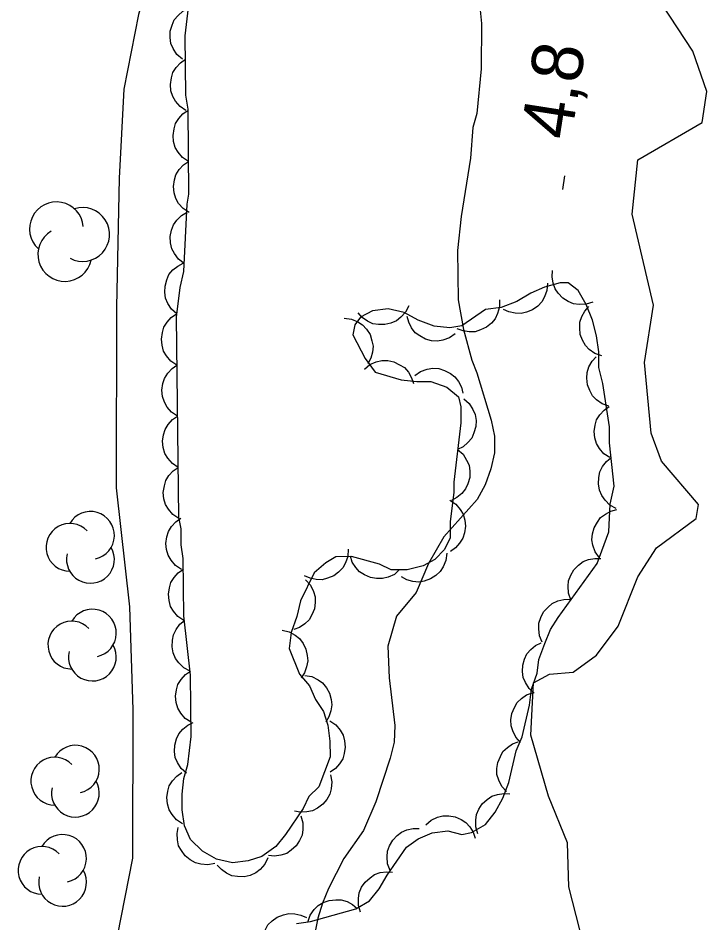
# Model space of a CAD drawing. Extents: x 282461 to 284471, y 5554090 to 5557646.
# Drawn here: x 283323 to 283363.4, y 5556563.4 to 5556616.4 of the extents above; entities that cross this region are included whole.
import ezdxf

# ---------------------------------------------------------------- set-up
doc = ezdxf.new("R2010")
doc.units = 0
for name, color, linetype in [('Niveau 2', 7, 'Continuous'), ('Niveau 22', 7, 'Continuous'), ('Niveau 3', 7, 'Continuous'), ('Niveau 44', 7, 'Continuous')]:
    doc.layers.add(name, color=color, linetype=linetype)

msp = doc.modelspace()

# ---------------------------------------------------------------- linework, layer by layer
at = {"layer": 'Niveau 2'}
for points in [[(283351.82, 5556646.65), (283352.36, 5556644.8), (283352.72, 5556643.87), (283353.19, 5556643.01), (283354.08, 5556641.74), (283354.8, 5556639.95), (283354.87, 5556639.08), (283354.19, 5556637.73), (283353.61, 5556636.91), (283352.35, 5556635.56), (283351.84, 5556634.74), (283351.56, 5556633.81), (283351.14, 5556629.92), (283350.24, 5556627.17), (283349.97, 5556625.25), (283350, 5556618.11), (283350.2, 5556616.14), (283350.17, 5556613.47), (283349.91, 5556610.85), (283349.69, 5556610.03), (283349.54, 5556608.23), (283348.99, 5556604.8), (283348.79, 5556602.82), (283348.82, 5556599.92)], [(283355.96, 5556562.96), (283355.32, 5556565.47), (283355.23, 5556568.05), (283354.12, 5556570.79), (283353.09, 5556574.37), (283353.24, 5556577.44), (283354.19, 5556577.96), (283355.58, 5556578.08), (283356.94, 5556579.06), (283358.21, 5556580.78), (283359.36, 5556583.66), (283360.46, 5556585.36), (283362.78, 5556587.08), (283362.92, 5556587.91), (283360.76, 5556590.45), (283360.15, 5556592.1), (283359.76, 5556596.25), (283360.28, 5556599.6), (283359.03, 5556604.94), (283359.37, 5556608.14), (283363.15, 5556610.32), (283363.42, 5556612.15), (283362.59, 5556614.5), (283358.99, 5556620)], [(283348.82, 5556599.92), (283349.13, 5556598.18), (283349.62, 5556596.38), (283349.92, 5556595.63), (283350.76, 5556592.85), (283350.95, 5556591.92), (283350.96, 5556590.94), (283350.74, 5556590.01), (283350.4, 5556589.07), (283349.94, 5556588.2), (283347.99, 5556586.02), (283347.08, 5556584.45), (283346.35, 5556582.75), (283345.2, 5556581.35), (283344.7, 5556579.6), (283344.78, 5556577.74), (283345.1, 5556574.95), (283345.06, 5556573.97), (283344.83, 5556573.03), (283343.99, 5556570.47), (283343.26, 5556568.78), (283342.12, 5556567.14), (283341.21, 5556565.38), (283340.87, 5556564.51), (283340.59, 5556563.63), (283340.42, 5556562.76)]]:
    msp.add_lwpolyline(points, dxfattribs=at)
at = {"layer": 'Niveau 22'}
msp.add_lwpolyline([(283334.21, 5556649.73), (283335.95, 5556642.7), (283337.44, 5556634.81), (283337.35, 5556632.6), (283336.67, 5556630.73), (283334.04, 5556626.64), (283332.31, 5556623.21), (283331.18, 5556620.52), (283330.07, 5556616.67), (283329.21, 5556612.28), (283328.92, 5556607.05), (283328.78, 5556599.49), (283328.76, 5556588.88), (283329.54, 5556581.91), (283329.73, 5556575.87), (283329.72, 5556567.15), (283328.81, 5556562.58)], dxfattribs=at)
at = {"layer": 'Niveau 3'}
msp.add_line((283354.96, 5556606.4), (283355.08, 5556607.19), dxfattribs=at)
at = {"layer": 'Niveau 44'}
for points in [[(283333.82, 5556567.56), (283333.12, 5556568.25), (283332.76, 5556569.06), (283332.63, 5556569.99), (283332.62, 5556570.91), (283332.73, 5556571.84), (283332.95, 5556572.66), (283333.16, 5556574.29), (283333.12, 5556577.89), (283332.73, 5556581.37), (283332.69, 5556584.74), (283332.57, 5556585.55), (283332.56, 5556586.48), (283332.43, 5556587.17), (283332.29, 5556598.91), (283332.51, 5556600.65), (283332.73, 5556601.58), (283332.91, 5556605.53), (283333.02, 5556606.12), (283332.97, 5556611.11), (283332.84, 5556611.92), (283332.8, 5556615.41), (283333.12, 5556618.08)], [(283332.64, 5556614.04), (283332.32, 5556614.31), (283332.1, 5556614.66), (283331.97, 5556614.96), (283331.92, 5556615.31), (283331.93, 5556615.68), (283332.04, 5556616.04), (283332.16, 5556616.35), (283332.39, 5556616.61), (283332.67, 5556616.85), (283332.99, 5556617.02)], [(283332.85, 5556611.03), (283332.5, 5556611.26), (283332.24, 5556611.57), (283332.07, 5556611.85), (283331.97, 5556612.19), (283331.94, 5556612.56), (283332, 5556612.94), (283332.08, 5556613.25), (283332.27, 5556613.55), (283332.52, 5556613.83), (283332.82, 5556614.03)], [(283333, 5556608.04), (283332.65, 5556608.27), (283332.39, 5556608.58), (283332.22, 5556608.86), (283332.12, 5556609.2), (283332.09, 5556609.57), (283332.15, 5556609.95), (283332.23, 5556610.27), (283332.43, 5556610.56), (283332.67, 5556610.84), (283332.97, 5556611.04)], [(283333.03, 5556605.04), (283332.68, 5556605.27), (283332.42, 5556605.58), (283332.25, 5556605.86), (283332.15, 5556606.2), (283332.12, 5556606.57), (283332.18, 5556606.95), (283332.26, 5556607.26), (283332.46, 5556607.56), (283332.7, 5556607.84), (283333, 5556608.04)], [(283332.75, 5556602.05), (283332.42, 5556602.3), (283332.18, 5556602.63), (283332.02, 5556602.92), (283331.94, 5556603.26), (283331.93, 5556603.63), (283332.01, 5556604.01), (283332.11, 5556604.32), (283332.32, 5556604.6), (283332.58, 5556604.86), (283332.89, 5556605.05)], [(283332.31, 5556599.09), (283332, 5556599.37), (283331.78, 5556599.71), (283331.65, 5556600.01), (283331.6, 5556600.36), (283331.62, 5556600.73), (283331.73, 5556601.1), (283331.85, 5556601.4), (283332.08, 5556601.67), (283332.37, 5556601.9), (283332.69, 5556602.07)], [(283356.73, 5556599.79), (283356.33, 5556599.66), (283355.92, 5556599.65), (283355.6, 5556599.69), (283355.27, 5556599.82), (283354.96, 5556600.02), (283354.7, 5556600.31), (283354.51, 5556600.57), (283354.39, 5556600.9), (283354.33, 5556601.27), (283354.36, 5556601.63)], [(283339.33, 5556563.32), (283340.15, 5556563.45), (283342.81, 5556564.18), (283343.62, 5556564.65), (283344.19, 5556565.36), (283344.65, 5556566.17), (283345.79, 5556567.81), (283346.48, 5556568.29), (283347.29, 5556568.64), (283348.22, 5556568.77), (283349.03, 5556568.55), (283349.61, 5556568.67), (283350.42, 5556569.14), (283350.99, 5556569.85), (283351.45, 5556570.67), (283351.79, 5556571.6), (283352.23, 5556573.46), (283352.57, 5556574.28), (283353.01, 5556576.14), (283353.12, 5556577.07), (283353.45, 5556578.01), (283353.56, 5556578.82), (283353.9, 5556579.76), (283354.24, 5556580.57), (283354.69, 5556581.27), (283356.98, 5556584.44), (283357.66, 5556586.3), (283357.75, 5556587.93), (283357.97, 5556588.98), (283357.71, 5556591.53), (283357.7, 5556592.46), (283357.32, 5556595.01), (283357.08, 5556595.94), (283357.07, 5556596.87), (283356.94, 5556597.8), (283356.7, 5556598.72), (283356.34, 5556599.65), (283355.86, 5556600.46), (283355.28, 5556600.91), (283354.81, 5556600.91), (283353.89, 5556600.66), (283353.08, 5556600.31), (283352.27, 5556599.83), (283351.34, 5556599.47), (283350.42, 5556599.35), (283349.03, 5556598.4), (283348.34, 5556598.28), (283347.41, 5556598.38), (283346.47, 5556598.72), (283345.65, 5556599.18), (283344.72, 5556599.4), (283343.79, 5556599.27), (283343.1, 5556598.91), (283342.76, 5556598.45), (283342.65, 5556597.86), (283343.36, 5556596.48), (283343.95, 5556595.67), (283345.47, 5556595.22), (283346.4, 5556595.12), (283347.21, 5556595.13), (283348.15, 5556594.79), (283348.85, 5556594.22), (283348.97, 5556593.64), (283348.98, 5556592.71), (283348.56, 5556589.22), (283348.57, 5556588.64), (283348.35, 5556586.89), (283348.36, 5556585.96), (283348.02, 5556585.26), (283347.45, 5556584.68), (283346.76, 5556584.32), (283345.83, 5556584.08), (283344.9, 5556584.07), (283344.2, 5556584.41), (283342.57, 5556584.85), (283341.64, 5556584.84), (283341.06, 5556584.49), (283340.37, 5556583.9), (283339.58, 5556582.26), (283339.36, 5556581.33), (283339.02, 5556580.4), (283338.91, 5556579.47), (283339.51, 5556577.96), (283340.1, 5556577.27), (283340.46, 5556576.46), (283340.93, 5556575.77), (283341.17, 5556574.96), (283341.3, 5556574.03), (283341.31, 5556573.11), (283340.64, 5556571.35), (283340.06, 5556570.77), (283339.72, 5556570.07), (283338.69, 5556568.54), (283338.12, 5556567.84), (283337.31, 5556567.25), (283336.5, 5556567.01), (283335.58, 5556566.88), (283334.64, 5556567.1), (283333.82, 5556567.56)], [(283354.06, 5556600.89), (283354.03, 5556600.47), (283353.89, 5556600.09), (283353.74, 5556599.8), (283353.49, 5556599.55), (283353.19, 5556599.33), (283352.83, 5556599.2), (283352.52, 5556599.11), (283352.17, 5556599.13), (283351.8, 5556599.21), (283351.48, 5556599.36)], [(283351.25, 5556599.92), (283351.25, 5556599.5), (283351.13, 5556599.11), (283351, 5556598.81), (283350.77, 5556598.54), (283350.48, 5556598.31), (283350.13, 5556598.15), (283349.82, 5556598.04), (283349.47, 5556598.04), (283349.11, 5556598.09), (283348.77, 5556598.22)], [(283345.92, 5556599.57), (283345.74, 5556599.19), (283345.46, 5556598.9), (283345.21, 5556598.69), (283344.88, 5556598.55), (283344.52, 5556598.47), (283344.14, 5556598.48), (283343.82, 5556598.52), (283343.5, 5556598.67), (283343.19, 5556598.89), (283342.95, 5556599.15)], [(283357.25, 5556596.63), (283356.85, 5556596.77), (283356.52, 5556597.01), (283356.29, 5556597.24), (283356.11, 5556597.55), (283355.99, 5556597.89), (283355.96, 5556598.28), (283355.96, 5556598.6), (283356.08, 5556598.94), (283356.25, 5556599.26), (283356.49, 5556599.53)], [(283332.32, 5556596.09), (283331.97, 5556596.32), (283331.71, 5556596.63), (283331.54, 5556596.91), (283331.45, 5556597.25), (283331.41, 5556597.62), (283331.47, 5556598), (283331.55, 5556598.31), (283331.74, 5556598.61), (283331.99, 5556598.89), (283332.29, 5556599.09)], [(283342.14, 5556598.84), (283342.56, 5556598.79), (283342.93, 5556598.63), (283343.21, 5556598.46), (283343.45, 5556598.2), (283343.65, 5556597.88), (283343.76, 5556597.52), (283343.83, 5556597.2), (283343.79, 5556596.85), (283343.69, 5556596.49), (283343.52, 5556596.17)], [(283348.65, 5556597.93), (283348.31, 5556597.68), (283347.93, 5556597.55), (283347.61, 5556597.49), (283347.26, 5556597.52), (283346.9, 5556597.61), (283346.57, 5556597.8), (283346.3, 5556597.99), (283346.09, 5556598.27), (283345.92, 5556598.6), (283345.83, 5556598.95)], [(283332.36, 5556593.09), (283332.01, 5556593.32), (283331.75, 5556593.63), (283331.58, 5556593.91), (283331.48, 5556594.25), (283331.44, 5556594.62), (283331.5, 5556595), (283331.59, 5556595.31), (283331.78, 5556595.61), (283332.03, 5556595.89), (283332.32, 5556596.09)], [(283343.32, 5556595.86), (283343.64, 5556596.12), (283344.02, 5556596.28), (283344.34, 5556596.36), (283344.69, 5556596.35), (283345.05, 5556596.28), (283345.39, 5556596.11), (283345.67, 5556595.94), (283345.9, 5556595.67), (283346.09, 5556595.35), (283346.2, 5556595.01)], [(283357.66, 5556593.67), (283357.27, 5556593.81), (283356.94, 5556594.06), (283356.71, 5556594.29), (283356.54, 5556594.59), (283356.41, 5556594.94), (283356.38, 5556595.32), (283356.39, 5556595.65), (283356.5, 5556595.98), (283356.68, 5556596.31), (283356.92, 5556596.58)], [(283346.28, 5556595.47), (283346.62, 5556595.71), (283347, 5556595.85), (283347.33, 5556595.91), (283347.68, 5556595.88), (283348.03, 5556595.78), (283348.37, 5556595.6), (283348.63, 5556595.41), (283348.84, 5556595.12), (283349.01, 5556594.79), (283349.1, 5556594.45)], [(283349.15, 5556594.11), (283349.46, 5556593.84), (283349.68, 5556593.49), (283349.82, 5556593.19), (283349.87, 5556592.84), (283349.85, 5556592.48), (283349.75, 5556592.11), (283349.62, 5556591.81), (283349.39, 5556591.54), (283349.11, 5556591.3), (283348.79, 5556591.13)], [(283357.72, 5556590.66), (283357.37, 5556590.89), (283357.11, 5556591.2), (283356.94, 5556591.48), (283356.84, 5556591.82), (283356.81, 5556592.19), (283356.87, 5556592.57), (283356.95, 5556592.88), (283357.14, 5556593.18), (283357.39, 5556593.45), (283357.69, 5556593.66)], [(283332.4, 5556590.09), (283332.05, 5556590.32), (283331.79, 5556590.63), (283331.61, 5556590.91), (283331.52, 5556591.25), (283331.48, 5556591.62), (283331.54, 5556592), (283331.62, 5556592.31), (283331.81, 5556592.61), (283332.06, 5556592.89), (283332.36, 5556593.09)], [(283348.79, 5556591.13), (283349.11, 5556590.86), (283349.32, 5556590.51), (283349.46, 5556590.21), (283349.51, 5556589.87), (283349.5, 5556589.5), (283349.39, 5556589.13), (283349.26, 5556588.83), (283349.03, 5556588.56), (283348.75, 5556588.32), (283348.43, 5556588.15)], [(283358.1, 5556587.68), (283357.73, 5556587.87), (283357.45, 5556588.16), (283357.25, 5556588.43), (283357.12, 5556588.76), (283357.06, 5556589.12), (283357.08, 5556589.5), (283357.14, 5556589.82), (283357.3, 5556590.13), (283357.52, 5556590.43), (283357.8, 5556590.66)], [(283332.43, 5556587.09), (283332.08, 5556587.32), (283331.82, 5556587.63), (283331.65, 5556587.91), (283331.55, 5556588.25), (283331.52, 5556588.62), (283331.58, 5556589), (283331.66, 5556589.31), (283331.85, 5556589.61), (283332.1, 5556589.88), (283332.4, 5556590.09)], [(283348.34, 5556588.16), (283348.68, 5556587.93), (283348.94, 5556587.62), (283349.12, 5556587.34), (283349.21, 5556587), (283349.25, 5556586.63), (283349.19, 5556586.25), (283349.1, 5556585.94), (283348.91, 5556585.64), (283348.66, 5556585.36), (283348.37, 5556585.16)], [(283357.11, 5556584.79), (283356.86, 5556585.13), (283356.73, 5556585.52), (283356.67, 5556585.84), (283356.7, 5556586.19), (283356.8, 5556586.55), (283356.99, 5556586.88), (283357.18, 5556587.14), (283357.46, 5556587.35), (283357.79, 5556587.52), (283358.14, 5556587.61)], [(283332.59, 5556584.1), (283332.24, 5556584.33), (283331.98, 5556584.64), (283331.8, 5556584.93), (283331.71, 5556585.26), (283331.67, 5556585.63), (283331.73, 5556586.01), (283331.82, 5556586.33), (283332.01, 5556586.62), (283332.26, 5556586.9), (283332.55, 5556587.1)], [(283342.37, 5556585.28), (283342.35, 5556584.86), (283342.21, 5556584.48), (283342.06, 5556584.19), (283341.81, 5556583.94), (283341.52, 5556583.72), (283341.16, 5556583.58), (283340.84, 5556583.49), (283340.49, 5556583.5), (283340.13, 5556583.58), (283339.8, 5556583.73)], [(283348.15, 5556585.05), (283348.1, 5556584.63), (283347.94, 5556584.26), (283347.77, 5556583.97), (283347.51, 5556583.74), (283347.2, 5556583.54), (283346.83, 5556583.42), (283346.52, 5556583.35), (283346.17, 5556583.39), (283345.81, 5556583.49), (283345.49, 5556583.66)], [(283345.39, 5556584.09), (283345.08, 5556583.81), (283344.71, 5556583.65), (283344.39, 5556583.56), (283344.04, 5556583.56), (283343.67, 5556583.62), (283343.32, 5556583.78), (283343.04, 5556583.95), (283342.81, 5556584.22), (283342.61, 5556584.53), (283342.5, 5556584.87)], [(283355.44, 5556582.31), (283355.3, 5556582.7), (283355.28, 5556583.11), (283355.3, 5556583.44), (283355.43, 5556583.77), (283355.62, 5556584.08), (283355.89, 5556584.35), (283356.15, 5556584.56), (283356.48, 5556584.68), (283356.84, 5556584.75), (283357.2, 5556584.74)], [(283332.73, 5556581.11), (283332.38, 5556581.34), (283332.12, 5556581.65), (283331.95, 5556581.93), (283331.86, 5556582.27), (283331.82, 5556582.64), (283331.88, 5556583.02), (283331.96, 5556583.33), (283332.15, 5556583.63), (283332.4, 5556583.9), (283332.7, 5556584.11)], [(283339.87, 5556583.49), (283340.15, 5556583.18), (283340.33, 5556582.81), (283340.43, 5556582.5), (283340.44, 5556582.15), (283340.39, 5556581.78), (283340.24, 5556581.43), (283340.08, 5556581.14), (283339.82, 5556580.9), (283339.52, 5556580.69), (283339.18, 5556580.57)], [(283353.76, 5556579.83), (283353.6, 5556580.21), (283353.55, 5556580.61), (283353.56, 5556580.95), (283353.67, 5556581.28), (283353.84, 5556581.61), (283354.1, 5556581.89), (283354.34, 5556582.11), (283354.67, 5556582.25), (283355.02, 5556582.34), (283355.38, 5556582.35)], [(283333.09, 5556578.13), (283332.72, 5556578.32), (283332.43, 5556578.61), (283332.23, 5556578.87), (283332.1, 5556579.2), (283332.03, 5556579.56), (283332.05, 5556579.94), (283332.11, 5556580.26), (283332.27, 5556580.58), (283332.49, 5556580.88), (283332.76, 5556581.11)], [(283338.49, 5556580.53), (283338.9, 5556580.44), (283339.25, 5556580.24), (283339.52, 5556580.04), (283339.72, 5556579.76), (283339.89, 5556579.43), (283339.97, 5556579.05), (283340, 5556578.73), (283339.93, 5556578.39), (283339.8, 5556578.04), (283339.6, 5556577.74)], [(283353.29, 5556576.83), (283352.98, 5556577.11), (283352.77, 5556577.46), (283352.63, 5556577.76), (283352.59, 5556578.11), (283352.61, 5556578.48), (283352.72, 5556578.84), (283352.85, 5556579.14), (283353.08, 5556579.41), (283353.37, 5556579.64), (283353.69, 5556579.8)], [(283333.15, 5556575.13), (283332.8, 5556575.36), (283332.54, 5556575.67), (283332.37, 5556575.95), (283332.27, 5556576.29), (283332.24, 5556576.66), (283332.3, 5556577.04), (283332.38, 5556577.35), (283332.57, 5556577.65), (283332.82, 5556577.93), (283333.12, 5556578.13)], [(283339.83, 5556577.88), (283340.24, 5556577.81), (283340.6, 5556577.63), (283340.87, 5556577.44), (283341.09, 5556577.16), (283341.27, 5556576.84), (283341.37, 5556576.47), (283341.41, 5556576.15), (283341.36, 5556575.8), (283341.24, 5556575.45), (283341.05, 5556575.14)], [(283352.49, 5556573.94), (283352.21, 5556574.25), (283352.03, 5556574.62), (283351.93, 5556574.93), (283351.92, 5556575.28), (283351.97, 5556575.65), (283352.12, 5556576), (283352.28, 5556576.29), (283352.54, 5556576.53), (283352.84, 5556576.74), (283353.18, 5556576.86)], [(283332.88, 5556572.15), (283332.57, 5556572.42), (283332.36, 5556572.77), (283332.22, 5556573.07), (283332.18, 5556573.42), (283332.19, 5556573.79), (283332.3, 5556574.16), (283332.43, 5556574.46), (283332.66, 5556574.72), (283332.95, 5556574.96), (283333.27, 5556575.12)], [(283341.29, 5556575.21), (283341.64, 5556574.98), (283341.9, 5556574.66), (283342.07, 5556574.38), (283342.16, 5556574.04), (283342.2, 5556573.68), (283342.14, 5556573.3), (283342.06, 5556572.98), (283341.86, 5556572.69), (283341.62, 5556572.41), (283341.32, 5556572.21)], [(283351.66, 5556571.07), (283351.38, 5556571.37), (283351.2, 5556571.74), (283351.1, 5556572.06), (283351.09, 5556572.41), (283351.15, 5556572.77), (283351.3, 5556573.13), (283351.45, 5556573.41), (283351.71, 5556573.65), (283352.02, 5556573.86), (283352.35, 5556573.99)], [(283332.64, 5556569.18), (283332.29, 5556569.41), (283332.03, 5556569.72), (283331.86, 5556570), (283331.76, 5556570.34), (283331.73, 5556570.71), (283331.79, 5556571.09), (283331.87, 5556571.4), (283332.06, 5556571.7), (283332.31, 5556571.97), (283332.61, 5556572.18)], [(283341.33, 5556572.04), (283341.41, 5556571.63), (283341.37, 5556571.23), (283341.29, 5556570.91), (283341.11, 5556570.6), (283340.88, 5556570.32), (283340.56, 5556570.1), (283340.28, 5556569.94), (283339.94, 5556569.87), (283339.56, 5556569.85), (283339.21, 5556569.92)], [(283349.98, 5556568.59), (283349.85, 5556568.99), (283349.85, 5556569.39), (283349.89, 5556569.72), (283350.04, 5556570.04), (283350.24, 5556570.35), (283350.53, 5556570.61), (283350.79, 5556570.8), (283351.13, 5556570.9), (283351.5, 5556570.96), (283351.86, 5556570.93)], [(283339.59, 5556569.64), (283339.71, 5556569.24), (283339.71, 5556568.84), (283339.66, 5556568.51), (283339.52, 5556568.19), (283339.31, 5556567.88), (283339.02, 5556567.63), (283338.76, 5556567.44), (283338.42, 5556567.34), (283338.05, 5556567.28), (283337.69, 5556567.32)], [(283346.93, 5556569.12), (283347.24, 5556569.39), (283347.62, 5556569.56), (283347.93, 5556569.65), (283348.28, 5556569.65), (283348.65, 5556569.58), (283349, 5556569.42), (283349.28, 5556569.25), (283349.51, 5556568.99), (283349.71, 5556568.68), (283349.82, 5556568.33)], [(283334.54, 5556566.85), (283334.13, 5556566.77), (283333.72, 5556566.81), (283333.4, 5556566.89), (283333.09, 5556567.06), (283332.81, 5556567.3), (283332.59, 5556567.61), (283332.42, 5556567.89), (283332.35, 5556568.24), (283332.33, 5556568.61), (283332.4, 5556568.96)], [(283344.83, 5556566.43), (283344.68, 5556566.82), (283344.65, 5556567.23), (283344.67, 5556567.56), (283344.79, 5556567.89), (283344.98, 5556568.21), (283345.24, 5556568.48), (283345.49, 5556568.69), (283345.82, 5556568.82), (283346.18, 5556568.9), (283346.54, 5556568.9)], [(283337.66, 5556567.17), (283337.48, 5556566.8), (283337.2, 5556566.5), (283336.94, 5556566.29), (283336.62, 5556566.15), (283336.26, 5556566.07), (283335.88, 5556566.08), (283335.55, 5556566.12), (283335.23, 5556566.28), (283334.93, 5556566.49), (283334.69, 5556566.75)], [(283343.09, 5556563.99), (283342.97, 5556564.39), (283342.97, 5556564.8), (283343.01, 5556565.13), (283343.15, 5556565.45), (283343.36, 5556565.76), (283343.65, 5556566.01), (283343.91, 5556566.2), (283344.25, 5556566.31), (283344.61, 5556566.36), (283344.97, 5556566.33)], [(283340.01, 5556563.41), (283340.14, 5556563.81), (283340.38, 5556564.14), (283340.61, 5556564.38), (283340.91, 5556564.55), (283341.26, 5556564.68), (283341.64, 5556564.72), (283341.96, 5556564.72), (283342.3, 5556564.61), (283342.63, 5556564.44), (283342.9, 5556564.21)], [(283337.33, 5556562.15), (283337.36, 5556562.56), (283337.5, 5556562.94), (283337.66, 5556563.24), (283337.91, 5556563.49), (283338.21, 5556563.7), (283338.57, 5556563.84), (283338.88, 5556563.92), (283339.23, 5556563.9), (283339.59, 5556563.82), (283339.92, 5556563.67)]]:
    msp.add_lwpolyline(points, dxfattribs=at)
for centre, radius, start, end in [((283325.248, 5556604.081), 1.58, 5.0718, 227.7562), ((283326.785, 5556603.753), 1.58, 242.2503, 107.9389), ((283325.74, 5556602.58), 1.58, 120.4041, 347.8612), ((283327.244, 5556586.096), 1.403, 282.2692, 149.7263), ((283326.038, 5556585.394), 1.403, 44.1154, 269.804), ((283327.244, 5556584.693), 1.403, 166.9369, 29.6212), ((283327.357, 5556580.361), 1.403, 282.2692, 149.7263), ((283326.151, 5556579.66), 1.403, 44.1154, 269.804), ((283327.357, 5556578.958), 1.403, 166.9369, 29.6212), ((283326.359, 5556572.378), 1.403, 282.2692, 149.7263), ((283325.153, 5556571.677), 1.403, 44.1154, 269.804), ((283326.359, 5556570.975), 1.403, 166.9369, 29.6212), ((283325.607, 5556567.142), 1.403, 282.2692, 149.7263), ((283324.401, 5556566.441), 1.403, 44.1154, 269.804), ((283325.607, 5556565.739), 1.403, 166.9369, 29.6212)]:
    msp.add_arc(centre, radius, start, end, dxfattribs=at)

# ---------------------------------------------------------------- texts
at = {"layer": 'Niveau 3'}
msp.add_text('4,8  ', height=3, rotation=81.0957, dxfattribs=at).set_placement((283355.44, 5556609.24))

doc.saveas('drawing.dxf')
